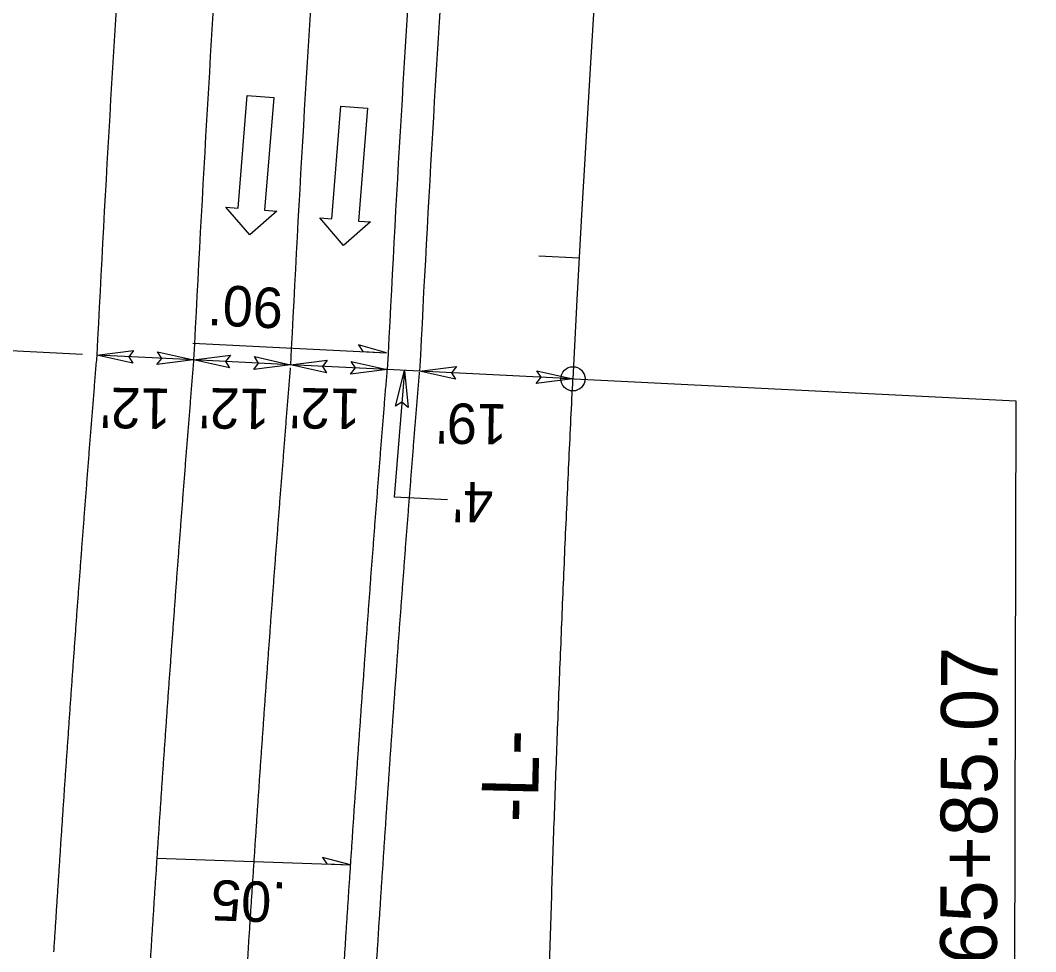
# Model space of a CAD drawing. Extents: x 2389099 to 2405615, y 552200 to 573532.
# Drawn here: x 2395165.7 to 2395291.4, y 555583.1 to 555698.3 of the extents above; entities that cross this region are included whole.
import ezdxf

# ---------------------------------------------------------------- set-up
doc = ezdxf.new("R2010")
doc.units = 0
for name, color, linetype in [('Old_Level_22', 7, 'Continuous'), ('Prop Dimension', 7, 'Continuous'), ('Prop Dimension Text', 7, 'Continuous'), ('Prop EOT', 7, 'Continuous'), ('Prop Horizontal Alignment', 7, 'Continuous'), ('Prop Horizontal Alignment Curve and Spiral Data', 7, 'Continuous'), ('Prop Horizontal Alignment Tick Small', 7, 'Continuous'), ('Prop Lane Arrow Through CELL', 7, 'Continuous'), ('Prop Lane Lines', 7, 'Continuous'), ('Prop Super Arrow 1 Lane CELL', 7, 'Continuous'), ('Prop Superelevation Label', 7, 'Continuous')]:
    doc.layers.add(name, color=color, linetype=linetype)

msp = doc.modelspace()

# ---------------------------------------------------------------- linework, layer by layer
at = {"layer": 'Prop Dimension'}
for p, q in [((2395173.43, 555657.01), (2395142.79, 555658.53)), ((2395187.19, 555656.32), (2395175.2, 555656.92)), ((2395199.17, 555655.73), (2395187.19, 555656.32)), ((2395211.16, 555655.13), (2395199.17, 555655.73)), ((2395215.15, 555654.94), (2395211.16, 555655.13)), ((2395213.29, 555655.03), (2395212.01, 555639.34)), ((2395234.13, 555653.99), (2395215.15, 555654.94)), ((2395218.61, 555639.02), (2395212.01, 555639.34))]:
    msp.add_line(p, q, dxfattribs=at)
for points in [[(2395179.66, 555655.92), (2395175.2, 555656.92), (2395179.76, 555657.49), (2395179.15, 555656.72)], [(2395182.73, 555657.32), (2395187.19, 555656.32), (2395182.63, 555655.75), (2395183.24, 555656.52)], [(2395191.64, 555655.33), (2395187.19, 555656.32), (2395191.75, 555656.9), (2395191.13, 555656.13)], [(2395194.72, 555656.73), (2395199.17, 555655.73), (2395194.62, 555655.15), (2395195.23, 555655.93)], [(2395203.63, 555654.73), (2395199.17, 555655.73), (2395203.73, 555656.3), (2395203.12, 555655.53)], [(2395206.7, 555656.13), (2395211.16, 555655.13), (2395206.6, 555654.56), (2395207.21, 555655.33)], [(2395219.61, 555653.94), (2395215.15, 555654.94), (2395219.71, 555655.51), (2395219.1, 555654.74)], [(2395212.16, 555650.61), (2395213.29, 555655.03), (2395213.72, 555650.45), (2395212.97, 555651.09)], [(2395229.67, 555654.99), (2395234.13, 555653.99), (2395229.57, 555653.42), (2395230.19, 555654.19)]]:
    msp.add_lwpolyline(points, close=True, dxfattribs=at)
at = {"layer": 'Prop EOT'}
for radius, start in [(3559, 175.1168), (3547, 175.10819), (3523, 175.10819), (3519, 175.10819)]:
    msp.add_arc((2398729.82, 555480.32), radius, start, 177.15578, dxfattribs=at)
for points in [[(2395175.23, 555657.31), (2395175.15, 555656.3), (2395175.06, 555655.3), (2395174.98, 555654.29), (2395174.9, 555653.29), (2395174.82, 555652.29), (2395174.74, 555651.29), (2395174.66, 555650.29), (2395174.58, 555649.29), (2395174.5, 555648.28), (2395174.42, 555647.28), (2395174.34, 555646.28), (2395174.26, 555645.27), (2395174.18, 555644.27), (2395174.1, 555643.26), (2395174.02, 555642.26), (2395173.95, 555641.26), (2395173.87, 555640.25), (2395173.79, 555639.25), (2395173.71, 555638.26), (2395173.64, 555637.25), (2395173.56, 555636.25), (2395173.48, 555635.25), (2395173.41, 555634.24), (2395173.33, 555633.24), (2395173.26, 555632.24), (2395173.18, 555631.23), (2395173.11, 555630.23), (2395173.03, 555629.22), (2395172.96, 555628.22), (2395172.88, 555627.22), (2395172.81, 555626.23), (2395172.73, 555625.22), (2395172.66, 555624.22), (2395172.59, 555623.22), (2395172.51, 555622.21), (2395172.44, 555621.21), (2395172.37, 555620.21), (2395172.3, 555619.2), (2395172.22, 555618.2), (2395172.15, 555617.19), (2395172.08, 555616.19), (2395172.01, 555615.19), (2395171.94, 555614.19), (2395171.87, 555613.19), (2395171.8, 555612.19), (2395171.73, 555611.19), (2395171.66, 555610.18), (2395171.59, 555609.18), (2395171.52, 555608.18), (2395171.45, 555607.18), (2395171.38, 555606.17), (2395171.31, 555605.17), (2395171.24, 555604.17), (2395171.17, 555603.16), (2395171.11, 555602.16), (2395171.04, 555601.17), (2395170.97, 555600.17), (2395170.9, 555599.16), (2395170.84, 555598.16), (2395170.77, 555597.16), (2395170.7, 555596.15), (2395170.64, 555595.15), (2395170.57, 555594.15), (2395170.51, 555593.15), (2395170.44, 555592.14), (2395170.37, 555591.14), (2395170.31, 555590.14), (2395170.24, 555589.15), (2395170.18, 555588.14), (2395170.12, 555587.14), (2395170.05, 555586.14), (2395169.99, 555585.13), (2395169.92, 555584.13), (2395169.86, 555583.13)], [(2395187.19, 555656.32), (2395187.11, 555655.32), (2395187.02, 555654.32), (2395186.94, 555653.32), (2395186.86, 555652.32), (2395186.78, 555651.32), (2395186.7, 555650.32), (2395186.62, 555649.33), (2395186.54, 555648.33), (2395186.46, 555647.33), (2395186.38, 555646.33), (2395186.3, 555645.33), (2395186.22, 555644.33), (2395186.14, 555643.33), (2395186.07, 555642.33), (2395185.99, 555641.33), (2395185.91, 555640.33), (2395185.83, 555639.33), (2395185.76, 555638.33), (2395185.68, 555637.34), (2395185.6, 555636.34), (2395185.53, 555635.34), (2395185.45, 555634.34), (2395185.37, 555633.33), (2395185.3, 555632.33), (2395185.22, 555631.33), (2395185.15, 555630.33), (2395185.07, 555629.33), (2395185, 555628.33), (2395184.92, 555627.33), (2395184.85, 555626.33), (2395184.78, 555625.34), (2395184.7, 555624.34), (2395184.63, 555623.34), (2395184.56, 555622.34), (2395184.48, 555621.34), (2395184.41, 555620.34), (2395184.34, 555619.34), (2395184.27, 555618.34), (2395184.19, 555617.34), (2395184.12, 555616.34), (2395184.05, 555615.34), (2395183.98, 555614.34), (2395183.91, 555613.34), (2395183.84, 555612.35), (2395183.77, 555611.35), (2395183.7, 555610.35), (2395183.63, 555609.35), (2395183.56, 555608.35), (2395183.49, 555607.35), (2395183.42, 555606.35), (2395183.35, 555605.35), (2395183.28, 555604.35), (2395183.21, 555603.35), (2395183.15, 555602.35), (2395183.08, 555601.35), (2395183.01, 555600.36), (2395182.94, 555599.36), (2395182.88, 555598.36), (2395182.81, 555597.36), (2395182.74, 555596.36), (2395182.68, 555595.36), (2395182.61, 555594.36), (2395182.55, 555593.36), (2395182.48, 555592.36), (2395182.41, 555591.36), (2395182.35, 555590.36), (2395182.28, 555589.36), (2395182.22, 555588.37), (2395182.16, 555587.37), (2395182.09, 555586.37), (2395182.03, 555585.37), (2395181.96, 555584.37), (2395181.9, 555583.37), (2395181.84, 555582.37)], [(2395205.82, 555581.63), (2395205.89, 555582.63), (2395205.95, 555583.62), (2395206.01, 555584.62), (2395206.08, 555585.61), (2395206.14, 555586.6), (2395206.21, 555587.6), (2395206.27, 555588.58), (2395206.34, 555589.58), (2395206.4, 555590.57), (2395206.47, 555591.57), (2395206.53, 555592.56), (2395206.6, 555593.55), (2395206.66, 555594.55), (2395206.73, 555595.54), (2395206.8, 555596.54), (2395206.86, 555597.53), (2395206.93, 555598.53), (2395207, 555599.52), (2395207.06, 555600.5), (2395207.13, 555601.5), (2395207.2, 555602.49), (2395207.27, 555603.49), (2395207.34, 555604.48), (2395207.4, 555605.48), (2395207.47, 555606.47), (2395207.54, 555607.46), (2395207.61, 555608.46), (2395207.68, 555609.45), (2395207.75, 555610.45), (2395207.82, 555611.44), (2395207.89, 555612.42), (2395207.96, 555613.42), (2395208.03, 555614.41), (2395208.1, 555615.41), (2395208.18, 555616.4), (2395208.25, 555617.39), (2395208.32, 555618.39), (2395208.39, 555619.38), (2395208.46, 555620.38), (2395208.54, 555621.37), (2395208.61, 555622.37), (2395208.68, 555623.36), (2395208.75, 555624.35), (2395208.83, 555625.34), (2395208.9, 555626.33), (2395208.98, 555627.32), (2395209.05, 555628.32), (2395209.12, 555629.31), (2395209.2, 555630.31), (2395209.28, 555631.3), (2395209.35, 555632.3), (2395209.43, 555633.29), (2395209.5, 555634.28), (2395209.58, 555635.28), (2395209.65, 555636.27), (2395209.73, 555637.25), (2395209.81, 555638.25), (2395209.89, 555639.24), (2395209.96, 555640.24), (2395210.04, 555641.23), (2395210.12, 555642.22), (2395210.2, 555643.22), (2395210.28, 555644.21), (2395210.35, 555645.2), (2395210.43, 555646.2), (2395210.51, 555647.19), (2395210.59, 555648.19), (2395210.67, 555649.17), (2395210.75, 555650.16), (2395210.83, 555651.16), (2395210.91, 555652.15), (2395211, 555653.15), (2395211.16, 555655.13)], [(2395209.82, 555581.38), (2395209.88, 555582.37), (2395209.94, 555583.37), (2395210.01, 555584.36), (2395210.07, 555585.35), (2395210.13, 555586.35), (2395210.2, 555587.34), (2395210.26, 555588.32), (2395210.33, 555589.32), (2395210.39, 555590.31), (2395210.46, 555591.3), (2395210.52, 555592.3), (2395210.59, 555593.29), (2395210.66, 555594.28), (2395210.72, 555595.28), (2395210.79, 555596.27), (2395210.85, 555597.26), (2395210.92, 555598.26), (2395210.99, 555599.25), (2395211.05, 555600.23), (2395211.12, 555601.23), (2395211.19, 555602.22), (2395211.26, 555603.21), (2395211.33, 555604.21), (2395211.4, 555605.2), (2395211.46, 555606.19), (2395211.53, 555607.19), (2395211.6, 555608.18), (2395211.67, 555609.17), (2395211.74, 555610.16), (2395211.81, 555611.16), (2395211.88, 555612.14), (2395211.95, 555613.13), (2395212.02, 555614.13), (2395212.09, 555615.12), (2395212.16, 555616.11), (2395212.24, 555617.11), (2395212.31, 555618.1), (2395212.38, 555619.09), (2395212.45, 555620.09), (2395212.52, 555621.08), (2395212.6, 555622.07), (2395212.67, 555623.07), (2395212.74, 555624.06), (2395212.82, 555625.04), (2395212.89, 555626.03), (2395212.96, 555627.03), (2395213.04, 555628.02), (2395213.11, 555629.01), (2395213.19, 555630.01), (2395213.26, 555631), (2395213.34, 555631.99), (2395213.41, 555632.98), (2395213.49, 555633.98), (2395213.57, 555634.97), (2395213.64, 555635.96), (2395213.72, 555636.95), (2395213.8, 555637.94), (2395213.87, 555638.93), (2395213.95, 555639.92), (2395214.03, 555640.92), (2395214.11, 555641.91), (2395214.19, 555642.9), (2395214.26, 555643.9), (2395214.34, 555644.89), (2395214.42, 555645.88), (2395214.5, 555646.87), (2395214.58, 555647.87), (2395214.66, 555648.85), (2395214.74, 555649.84), (2395214.82, 555650.83), (2395214.9, 555651.83), (2395214.98, 555652.82), (2395215.15, 555654.81)]]:
    msp.add_spline(points, degree=3, dxfattribs=at)
at = {"layer": 'Prop Horizontal Alignment'}
msp.add_arc((2398729.82, 555480.32), 3500, 136.54853, 177.15578, dxfattribs=at)
msp.add_spline([(2395228.72, 555288.08), (2395228.71, 555293.02), (2395228.69, 555297.97), (2395228.68, 555302.92), (2395228.67, 555307.86), (2395228.66, 555312.81), (2395228.65, 555317.75), (2395228.63, 555322.7), (2395228.62, 555327.64), (2395228.61, 555332.59), (2395228.61, 555337.54), (2395228.6, 555342.48), (2395228.59, 555347.43), (2395228.59, 555352.37), (2395228.58, 555357.32), (2395228.58, 555362.27), (2395228.58, 555367.21), (2395228.58, 555372.16), (2395228.58, 555377.1), (2395228.58, 555382.05), (2395228.59, 555387), (2395228.59, 555391.94), (2395228.6, 555396.89), (2395228.61, 555401.83), (2395228.62, 555406.78), (2395228.64, 555411.73), (2395228.66, 555416.67), (2395228.68, 555421.62), (2395228.7, 555426.56), (2395228.73, 555431.51), (2395228.75, 555436.45), (2395228.78, 555441.4), (2395228.82, 555446.35), (2395228.85, 555451.29), (2395228.9, 555456.24), (2395228.94, 555461.18), (2395228.98, 555466.13), (2395229.03, 555471.08), (2395229.09, 555476.02), (2395229.14, 555480.97), (2395229.21, 555485.91), (2395229.27, 555490.86), (2395229.34, 555495.8), (2395229.41, 555500.75), (2395229.49, 555505.69), (2395229.57, 555510.64), (2395229.65, 555515.58), (2395229.74, 555520.53), (2395229.83, 555525.47), (2395229.93, 555530.42), (2395230.03, 555535.36), (2395230.14, 555540.31), (2395230.25, 555545.25), (2395230.37, 555550.2), (2395230.49, 555555.14), (2395230.62, 555560.09), (2395230.75, 555565.03), (2395230.89, 555569.98), (2395231.03, 555574.92), (2395231.18, 555579.86), (2395231.34, 555584.81), (2395231.5, 555589.75), (2395231.66, 555594.69), (2395231.83, 555599.64), (2395232.01, 555604.58), (2395232.19, 555609.52), (2395232.38, 555614.46), (2395232.58, 555619.41), (2395232.78, 555624.35), (2395232.99, 555629.29), (2395233.2, 555634.23), (2395233.43, 555639.17), (2395233.65, 555644.11), (2395233.89, 555649.05), (2395234.13, 555653.99)], degree=3, dxfattribs=at)
at = {"layer": 'Prop Horizontal Alignment Curve and Spiral Data'}
for p, q in [((2395232.63, 555654.07), (2395288.95, 555651.27)), ((2395288.95, 555651.27), (2395288.64, 555532.61))]:
    msp.add_line(p, q, dxfattribs=at)
msp.add_circle((2395234.13, 555653.99), 1.5, dxfattribs=at)
at = {"layer": 'Prop Horizontal Alignment Tick Small'}
msp.add_line((2395234.9, 555668.9), (2395229.91, 555669.17), dxfattribs=at)
at = {"layer": 'Prop Lane Arrow Through CELL'}
for p, q in [((2395192.69, 555675.1), (2395193.81, 555689.05)), ((2395193.81, 555689.05), (2395197.1, 555688.79)), ((2395197.1, 555688.79), (2395195.98, 555674.83)), ((2395204.29, 555673.77), (2395205.41, 555687.73)), ((2395205.41, 555687.73), (2395208.7, 555687.46)), ((2395208.7, 555687.46), (2395207.58, 555673.51)), ((2395194.13, 555671.82), (2395191.19, 555675.22)), ((2395191.19, 555675.22), (2395192.69, 555675.1)), ((2395197.47, 555674.71), (2395194.13, 555671.82)), ((2395195.98, 555674.83), (2395197.47, 555674.71)), ((2395205.73, 555670.49), (2395202.79, 555673.89)), ((2395202.79, 555673.89), (2395204.29, 555673.77)), ((2395209.07, 555673.39), (2395205.73, 555670.49)), ((2395207.58, 555673.51), (2395209.07, 555673.39))]:
    msp.add_line(p, q, dxfattribs=at)
at = {"layer": 'Prop Lane Lines'}
msp.add_arc((2398729.82, 555480.32), 3535, 175.10819, 177.15578, dxfattribs=at)
msp.add_spline([(2395199.15, 555655.34), (2395199.07, 555654.34), (2395198.99, 555653.35), (2395198.9, 555652.35), (2395198.82, 555651.35), (2395198.74, 555650.36), (2395198.66, 555649.36), (2395198.58, 555648.37), (2395198.5, 555647.38), (2395198.42, 555646.38), (2395198.34, 555645.38), (2395198.27, 555644.38), (2395198.19, 555643.39), (2395198.11, 555642.39), (2395198.03, 555641.39), (2395197.95, 555640.39), (2395197.87, 555639.4), (2395197.8, 555638.4), (2395197.72, 555637.4), (2395197.64, 555636.41), (2395197.57, 555635.42), (2395197.49, 555634.42), (2395197.41, 555633.42), (2395197.34, 555632.43), (2395197.26, 555631.43), (2395197.19, 555630.43), (2395197.11, 555629.44), (2395197.04, 555628.44), (2395196.96, 555627.44), (2395196.89, 555626.44), (2395196.82, 555625.45), (2395196.74, 555624.46), (2395196.67, 555623.46), (2395196.6, 555622.47), (2395196.52, 555621.47), (2395196.45, 555620.47), (2395196.38, 555619.48), (2395196.31, 555618.48), (2395196.23, 555617.48), (2395196.16, 555616.48), (2395196.09, 555615.49), (2395196.02, 555614.49), (2395195.95, 555613.49), (2395195.88, 555612.49), (2395195.81, 555611.51), (2395195.74, 555610.51), (2395195.67, 555609.51), (2395195.6, 555608.52), (2395195.53, 555607.52), (2395195.46, 555606.52), (2395195.39, 555605.52), (2395195.32, 555604.53), (2395195.26, 555603.53), (2395195.19, 555602.53), (2395195.12, 555601.54), (2395195.05, 555600.54), (2395194.98, 555599.55), (2395194.92, 555598.55), (2395194.85, 555597.56), (2395194.78, 555596.56), (2395194.72, 555595.56), (2395194.65, 555594.57), (2395194.59, 555593.57), (2395194.52, 555592.57), (2395194.45, 555591.57), (2395194.39, 555590.58), (2395194.32, 555589.58), (2395194.26, 555588.58), (2395194.19, 555587.59), (2395194.13, 555586.6), (2395194.07, 555585.6), (2395194, 555584.61), (2395193.94, 555583.61), (2395193.88, 555582.61), (2395193.81, 555581.61)], degree=3, dxfattribs=at)
at = {"layer": 'Prop Super Arrow 1 Lane CELL'}
for p, q in [((2395187.1, 555658.39), (2395211.07, 555657.2)), ((2395182.63, 555594.69), (2395206.62, 555593.89))]:
    msp.add_line(p, q, dxfattribs=at)
for points in [[(2395211.07, 555657.2), (2395207.61, 555658.18), (2395208.12, 555657.35)], [(2395206.62, 555593.89), (2395203.15, 555594.8), (2395203.67, 555593.99)]]:
    msp.add_lwpolyline(points, close=True, dxfattribs=at)

# ---------------------------------------------------------------- texts
at = {"layer": 'Old_Level_22'}
msp.add_text('-L-', height=7, rotation=88.7174, dxfattribs=at).set_placement((2395229.76, 555599.06))
at = {"layer": 'Prop Dimension Text'}
for s, p in [("12'", (2395184.41, 555652.77)), ("12'", (2395196.65, 555652.73)), ("12'", (2395207.86, 555652.74)), ("19'", (2395226.02, 555650.84)), ("4'", (2395224.31, 555641.18))]:
    msp.add_text(s, height=5, rotation=179.0543, dxfattribs=at).set_placement(p)
at = {"layer": 'Prop Horizontal Alignment Curve and Spiral Data'}
msp.add_text('-L- SC Sta.  65+85.07', height=7, rotation=89.8124, dxfattribs=at).set_placement((2395286.41, 555530.03))
at = {"layer": 'Prop Superelevation Label'}
for s, rotation, p in [('.06', 357.1558, (2395188.83, 555660.65)), ('.05', 178.0712, (2395198.74, 555591.7))]:
    msp.add_text(s, height=5, rotation=rotation, dxfattribs=at).set_placement(p)

doc.saveas('drawing.dxf')
